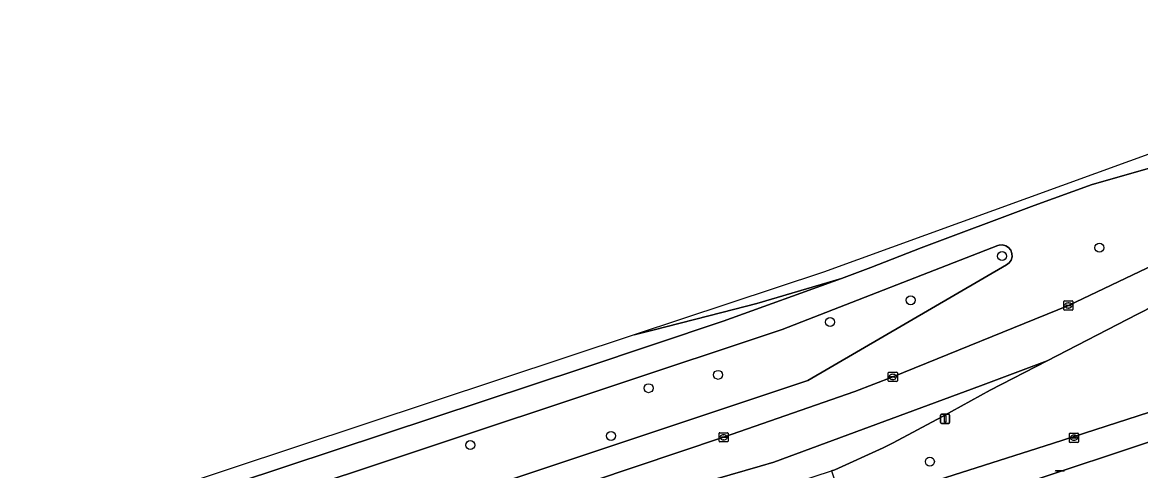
# Model space of a CAD drawing. Extents: x 162082 to 163401, y 388089 to 388636.
# Drawn here: x 162323.5 to 162445.1, y 388565.9 to 388614.6 of the extents above; entities that cross this region are included whole.
import ezdxf

# ---------------------------------------------------------------- set-up
doc = ezdxf.new("R2010")
doc.units = 0
for name, color, linetype in [('IMGEO_Berm_groen', 7, 'Continuous'), ('IMGEO_Boom', 7, 'Continuous'), ('IMGEO_Fietspad_gesloten', 7, 'Continuous'), ('IMGEO_Kolk', 7, 'Continuous'), ('IMGEO_Lichtmast', 7, 'Continuous'), ('IMGEO_Loofbos', 7, 'Continuous'), ('IMGEO_Rijbaan_regionaal_gesloten', 7, 'Continuous'), ('IMGEO_Voetpad_open', 7, 'Continuous')]:
    doc.layers.add(name, color=color, linetype=linetype)

msp = doc.modelspace()

# ---------------------------------------------------------------- linework, layer by layer
at = {"layer": 'IMGEO_Berm_groen'}
msp.add_lwpolyline([(162305.45, 388538.22), (162332.69, 388546.97), (162399.72, 388569.48), (162413.99, 388574.47), (162418.11, 388576.05), (162437.2, 388583.81), (162451.9, 388590.81), (162455.67, 388592.79), (162460.25, 388595.3), (162464.35, 388597.79), (162461.39, 388602.69), (162459.6, 388602.1), (162456.54, 388601.38), (162452.61, 388600.64), (162439.78, 388596.97), (162433.48, 388594.7), (162421.18, 388590.09), (162415.71, 388587.95), (162412.54, 388586.74), (162399.67, 388582.11), (162384.42, 388577), (162260.36, 388535.93)], dxfattribs=at)
for points in [[(162488.51, 388586.68), (162468.34, 388595.49), (162466.49, 388594.32), (162459.85, 388590.58), (162444.71, 388582.86), (162434.89, 388577.8), (162428.71, 388574.61), (162423.46, 388571.71), (162418.17, 388568.88), (162417.07, 388568.32), (162411.8, 388565.94), (162411.44, 388565.82), (162411.96, 388564.27), (162412.61, 388562.22), (162407.18, 388560.44), (162406.5, 388562.47), (162402.97, 388561.3), (162403.89, 388558.52), (162417.3, 388562.99), (162435.49, 388568.8), (162456.45, 388575.59), (162456.34, 388575.9)], [(162430.76, 388588.44), (162430.46, 388588.22), (162408.86, 388575.66), (162274.87, 388530.97), (162272.85, 388536.86), (162406.1, 388581.21), (162429.54, 388590.33), (162429.66, 388590.36), (162430.03, 388590.39), (162430.39, 388590.3), (162430.7, 388590.1), (162430.93, 388589.82), (162431.07, 388589.47), (162431.08, 388589.1), (162430.97, 388588.74)]]:
    msp.add_lwpolyline(points, close=True, dxfattribs=at)
at = {"layer": 'IMGEO_Boom'}
for centre in [(162430, 388589.18), (162440.58, 388590.09), (162420.05, 388584.38), (162411.3, 388582.01), (162399.12, 388576.27), (162391.56, 388574.82), (162372.17, 388568.63), (162387.48, 388569.63), (162422.14, 388566.83)]:
    msp.add_circle(centre, 0.489, dxfattribs=at)
at = {"layer": 'IMGEO_Fietspad_gesloten'}
for points in [[(162492.77, 388587.94), (162492.2, 388587.65), (162489.47, 388586.72), (162488.6, 388586.42), (162488.51, 388586.68), (162456.34, 388575.9), (162456.45, 388575.59), (162435.49, 388568.8), (162417.3, 388562.99), (162403.89, 388558.52), (162404.01, 388558.16), (162402.6, 388557.68), (162402.48, 388558.05), (162357.09, 388542.9), (162302.96, 388524.83), (162270.42, 388514.23), (162247.33, 388506.18)], [(162407.33, 388556.15), (162436.2, 388565.72), (162457.17, 388572.7), (162488.39, 388583.04), (162497.88, 388586.23)]]:
    msp.add_lwpolyline(points, dxfattribs=at)
at = {"layer": 'IMGEO_Kolk'}
for p, q in [((162436.69, 388583.38), (162436.69, 388584.24)), ((162436.77, 388584.31), (162437.62, 388584.31)), ((162436.95, 388583.8), (162436.95, 388583.82)), ((162437.39, 388583.77), (162436.99, 388583.77)), ((162437, 388583.85), (162437.39, 388583.85)), ((162437.18, 388584.09), (162437.21, 388584.09)), ((162437.44, 388583.82), (162437.44, 388583.8)), ((162437.7, 388584.24), (162437.7, 388583.38)), ((162437.62, 388583.31), (162436.77, 388583.31)), ((162437.2, 388583.53), (162437.18, 388583.53)), ((162417.61, 388575.62), (162417.61, 388576.48)), ((162417.68, 388576.55), (162418.54, 388576.55)), ((162418.1, 388576.33), (162418.12, 388576.33)), ((162418.61, 388576.48), (162418.61, 388575.62)), ((162418.54, 388575.55), (162417.68, 388575.55)), ((162417.87, 388576.04), (162417.87, 388576.06)), ((162417.91, 388576.09), (162418.31, 388576.09)), ((162418.31, 388576.01), (162417.91, 388576.01)), ((162418.12, 388575.77), (162418.09, 388575.77)), ((162418.35, 388576.06), (162418.35, 388576.04)), ((162399.22, 388569.05), (162399.22, 388569.91)), ((162399.29, 388569.98), (162400.15, 388569.98)), ((162400.15, 388568.98), (162399.29, 388568.98)), ((162399.48, 388569.47), (162399.48, 388569.49)), ((162399.52, 388569.52), (162399.92, 388569.52)), ((162399.92, 388569.44), (162399.52, 388569.44)), ((162399.73, 388569.2), (162399.7, 388569.2)), ((162399.71, 388569.76), (162399.73, 388569.76)), ((162399.96, 388569.49), (162399.96, 388569.47)), ((162400.22, 388569.91), (162400.22, 388569.05)), ((162437.31, 388569), (162437.31, 388569.85)), ((162437.38, 388569.93), (162438.24, 388569.93)), ((162437.57, 388569.42), (162437.57, 388569.43)), ((162437.61, 388569.47), (162438.01, 388569.47)), ((162438, 388569.38), (162437.61, 388569.38)), ((162437.82, 388569.15), (162437.79, 388569.15)), ((162437.8, 388569.71), (162437.82, 388569.71)), ((162438.05, 388569.43), (162438.05, 388569.42)), ((162438.31, 388569.85), (162438.31, 388569)), ((162438.24, 388568.93), (162437.38, 388568.93))]:
    msp.add_line(p, q, dxfattribs=at)
for points in [[(162436.69, 388583.38), (162436.69, 388584.24)], [(162436.77, 388584.31), (162437.62, 388584.31)], [(162437.7, 388584.24), (162437.7, 388583.38)], [(162437.62, 388583.31), (162436.77, 388583.31)], [(162417.61, 388575.62), (162417.61, 388576.48)], [(162417.68, 388576.55), (162418.54, 388576.55)], [(162418.61, 388576.48), (162418.61, 388575.62)], [(162418.54, 388575.55), (162417.68, 388575.55)], [(162399.22, 388569.05), (162399.22, 388569.91)], [(162399.29, 388569.98), (162400.15, 388569.98)], [(162400.15, 388568.98), (162399.29, 388568.98)], [(162400.22, 388569.91), (162400.22, 388569.05)], [(162437.31, 388569), (162437.31, 388569.85)], [(162437.38, 388569.93), (162438.24, 388569.93)], [(162438.31, 388569.85), (162438.31, 388569)], [(162438.24, 388568.93), (162437.38, 388568.93)]]:
    msp.add_lwpolyline(points, dxfattribs=at)
for centre, radius, start, end in [((162436.77, 388584.24), 0.0765, 91.552, 178.448), ((162436.77, 388584.24), 0.0765, 91.552, 178.448), ((162436.99, 388583.81), 0.0403, 85.8775, 175.7526), ((162436.99, 388583.8), 0.0366, 178.938, 274.7102), ((162437.4, 388583.82), 0.0386, 1.7309, 96.639), ((162437.39, 388583.81), 0.043, 264.8664, 352.4533), ((162437.62, 388584.24), 0.0765, 1.552, 88.448), ((162437.62, 388584.24), 0.0765, 1.552, 88.448), ((162436.77, 388583.39), 0.0765, 181.552, 268.448), ((162436.77, 388583.39), 0.0765, 181.552, 268.448), ((162437.62, 388583.39), 0.0765, 271.552, 358.448), ((162437.62, 388583.39), 0.0765, 271.552, 358.448), ((162417.69, 388576.47), 0.0765, 91.552, 178.448), ((162417.69, 388576.47), 0.0765, 91.552, 178.448), ((162418.53, 388576.47), 0.0765, 1.552, 88.448), ((162418.53, 388576.47), 0.0765, 1.552, 88.448), ((162417.69, 388575.62), 0.0765, 181.552, 268.448), ((162417.69, 388575.62), 0.0765, 181.552, 268.448), ((162417.91, 388576.05), 0.0403, 85.8775, 175.7526), ((162417.9, 388576.04), 0.0366, 178.938, 274.7102), ((162418.31, 388576.05), 0.0386, 1.7309, 96.639), ((162418.31, 388576.05), 0.043, 264.8664, 352.4533), ((162418.53, 388575.62), 0.0765, 271.552, 358.448), ((162418.53, 388575.62), 0.0765, 271.552, 358.448), ((162399.3, 388569.9), 0.0765, 91.552, 178.448), ((162399.3, 388569.9), 0.0765, 91.552, 178.448), ((162399.3, 388569.06), 0.0765, 181.552, 268.448), ((162399.3, 388569.06), 0.0765, 181.552, 268.448), ((162399.52, 388569.48), 0.0403, 85.8775, 175.7526), ((162399.51, 388569.47), 0.0366, 178.938, 274.7102), ((162399.92, 388569.48), 0.0386, 1.7309, 96.639), ((162399.92, 388569.48), 0.043, 264.8664, 352.4533), ((162400.14, 388569.9), 0.0765, 1.552, 88.448), ((162400.14, 388569.9), 0.0765, 1.552, 88.448), ((162400.14, 388569.06), 0.0765, 271.552, 358.448), ((162400.14, 388569.06), 0.0765, 271.552, 358.448), ((162437.38, 388569.85), 0.0765, 91.552, 178.448), ((162437.38, 388569.85), 0.0765, 91.552, 178.448), ((162437.38, 388569), 0.0765, 181.552, 268.448), ((162437.38, 388569), 0.0765, 181.552, 268.448), ((162437.61, 388569.43), 0.0403, 85.8775, 175.7526), ((162437.6, 388569.42), 0.0366, 178.938, 274.7102), ((162438.01, 388569.43), 0.043, 264.8664, 352.4533), ((162438.01, 388569.43), 0.0386, 1.7309, 96.639), ((162438.23, 388569.85), 0.0765, 1.552, 88.448), ((162438.23, 388569.85), 0.0765, 1.552, 88.448), ((162438.23, 388569), 0.0765, 271.552, 358.448), ((162438.23, 388569), 0.0765, 271.552, 358.448)]:
    msp.add_arc(centre, radius, start, end, dxfattribs=at)
for centre, major_axis, ratio, start_param, end_param in [((162437.18, 388583.81), (-0.387, 0.002), 0.722429, 4.712389, 7.853982), ((162437.21, 388583.81), (-0.39, 0.002), 0.717154, 1.570796, 4.712389), ((162418.1, 388576.05), (-0.387, 0.002), 0.722429, 4.712389, 7.853982), ((162418.12, 388576.05), (-0.39, 0.002), 0.717154, 1.570796, 4.712389), ((162399.71, 388569.48), (-0.387, 0.002), 0.722429, 4.712389, 7.853982), ((162399.73, 388569.48), (-0.39, 0.002), 0.717154, 1.570796, 4.712389), ((162437.8, 388569.43), (-0.387, 0.002), 0.722429, 4.712389, 7.853982), ((162437.82, 388569.43), (-0.39, 0.002), 0.717154, 1.570796, 4.712389)]:
    msp.add_ellipse(centre, major_axis=major_axis, ratio=ratio, start_param=start_param, end_param=end_param, dxfattribs=at)
at = {"layer": 'IMGEO_Lichtmast'}
for p, q in [((162423.3, 388571.09), (162423.3, 388571.89)), ((162423.3, 388571.89), (162423.3, 388571.09)), ((162423.4, 388571.99), (162424.19, 388571.99)), ((162424.19, 388571.99), (162423.4, 388571.99)), ((162424.29, 388571.89), (162424.29, 388571.09)), ((162424.29, 388571.09), (162424.29, 388571.89)), ((162424.19, 388570.99), (162423.4, 388570.99)), ((162423.4, 388570.99), (162424.19, 388570.99)), ((162435.88, 388565.85), (162436.67, 388565.85)), ((162436.67, 388565.85), (162435.88, 388565.85))]:
    msp.add_line(p, q, dxfattribs=at)
msp.add_lwpolyline([(162423.72, 388571.86), (162423.87, 388571.86), (162423.87, 388571.11), (162423.72, 388571.11), (162423.72, 388571.86)], dxfattribs=at)
for centre, start, end in [((162423.4, 388571.89), 90, 180), ((162423.4, 388571.89), 90, 180), ((162424.19, 388571.89), 0, 90), ((162424.19, 388571.89), 360, 90), ((162423.4, 388571.09), 180, 270), ((162423.4, 388571.09), 180, 270), ((162424.19, 388571.09), 270, 0), ((162424.19, 388571.09), 270, 0), ((162435.88, 388565.75), 90, 180), ((162435.88, 388565.75), 90, 180), ((162436.67, 388565.75), 0, 90), ((162436.67, 388565.75), 360, 90)]:
    msp.add_arc(centre, 0.1, start, end, dxfattribs=at)
at = {"layer": 'IMGEO_Loofbos'}
msp.add_lwpolyline([(162274.87, 388530.97), (162408.86, 388575.66), (162430.46, 388588.22), (162430.76, 388588.44), (162430.97, 388588.74), (162431.08, 388589.1), (162431.07, 388589.47), (162430.93, 388589.82), (162430.7, 388590.1), (162430.39, 388590.3), (162430.03, 388590.39), (162429.66, 388590.36), (162429.54, 388590.33), (162406.1, 388581.21), (162272.85, 388536.86)], close=True, dxfattribs=at)
at = {"layer": 'IMGEO_Rijbaan_regionaal_gesloten'}
for points in [[(162475.8, 388614.59), (162462.33, 388606.19), (162410.58, 388587.45), (162390.01, 388580.63), (162392.02, 388581.13), (162399.51, 388583.05), (162403.34, 388584.04), (162412.54, 388586.74), (162415.71, 388587.95), (162421.18, 388590.09), (162433.48, 388594.7), (162439.78, 388596.97), (162452.61, 388600.64), (162456.54, 388601.38), (162459.6, 388602.1), (162461.39, 388602.69), (162462.59, 388603.09), (162465.07, 388604.14), (162470.68, 388606.92), (162472.18, 388607.77), (162476.28, 388610.01), (162477.28, 388610.83), (162478.15, 388611.6)], [(162213.95, 388522.23), (162214.7, 388520.24), (162233.58, 388526.84), (162245.81, 388531.12), (162260.36, 388535.93), (162384.42, 388577), (162399.67, 388582.11), (162412.54, 388586.74), (162403.34, 388584.04), (162399.51, 388583.05), (162392.02, 388581.13), (162390.01, 388580.63)]]:
    msp.add_lwpolyline(points, close=True, dxfattribs=at)
for points in [[(162478.64, 388607.02), (162473.33, 388603.27), (162464.35, 388597.79), (162460.25, 388595.3), (162455.67, 388592.79), (162451.9, 388590.81), (162437.2, 388583.81), (162418.11, 388576.05), (162413.99, 388574.47), (162399.72, 388569.48), (162332.69, 388546.97), (162305.45, 388538.22), (162292.9, 388534.37), (162264.3, 388524.73), (162228.01, 388512.48), (162218.53, 388509.29), (162221.11, 388502.5), (162228.4, 388504.98)], [(162364.88, 388554.1), (162387.91, 388561.77), (162403.68, 388566.35), (162405.19, 388566.79), (162427.64, 388575.07), (162434.89, 388577.8), (162444.71, 388582.86), (162459.85, 388590.58), (162466.49, 388594.32), (162468.34, 388595.49), (162476.64, 388600.73), (162481.2, 388603.92)], [(162355.22, 388547.35), (162385.39, 388557.43), (162393.43, 388559.99), (162400.37, 388562.19), (162411.44, 388565.82), (162411.8, 388565.94), (162417.07, 388568.32), (162418.17, 388568.88), (162423.46, 388571.71), (162428.71, 388574.61), (162434.89, 388577.8), (162427.64, 388575.07), (162405.19, 388566.79), (162403.68, 388566.35), (162387.91, 388561.77), (162364.88, 388554.1), (162308.97, 388535.24), (162265.61, 388521.01), (162263.03, 388520.17), (162239.54, 388512.18)]]:
    msp.add_lwpolyline(points, dxfattribs=at)
at = {"layer": 'IMGEO_Voetpad_open'}
msp.add_lwpolyline([(162497.88, 388586.23), (162488.39, 388583.04), (162457.17, 388572.7), (162436.2, 388565.72), (162407.33, 388556.15), (162358.35, 388539.89), (162249.6, 388503.79), (162247.11, 388502.7)], dxfattribs=at)

doc.saveas('drawing.dxf')
